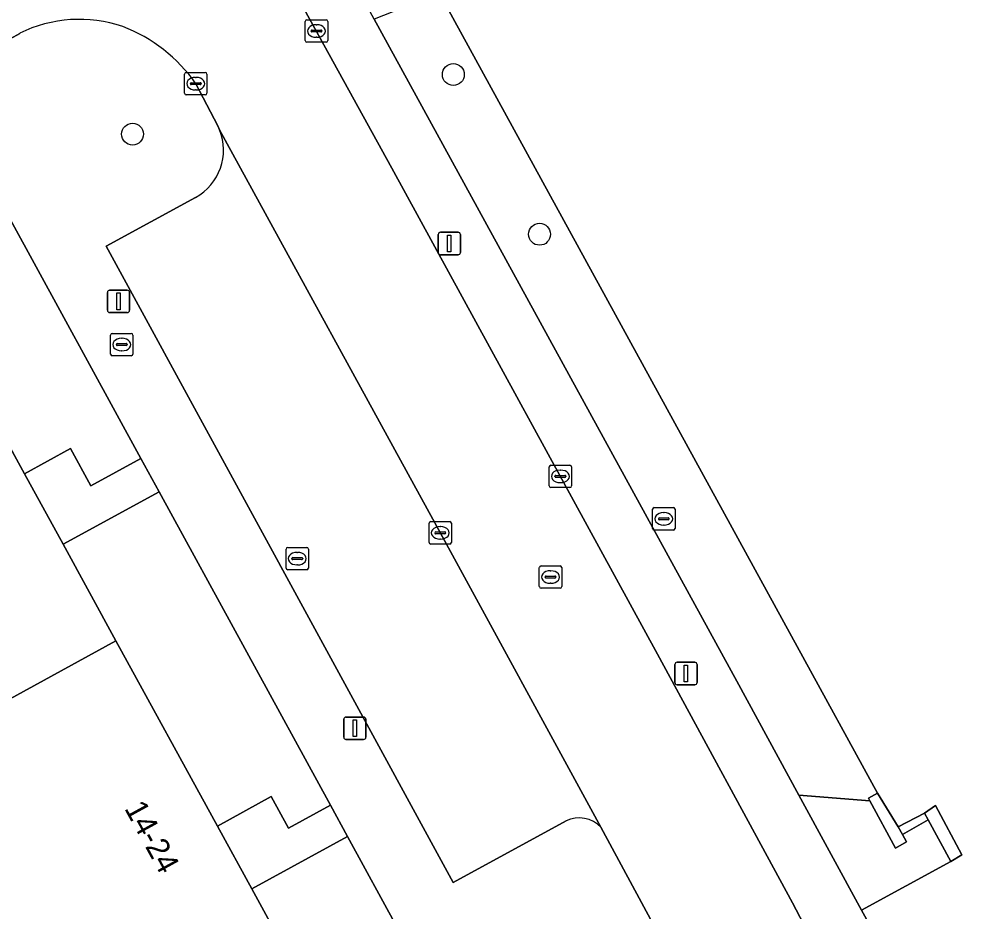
# Model space of a CAD drawing. Extents: x 158086 to 159499, y 382904 to 383981.
# Drawn here: x 159182.76 to 159225.59, y 383448.88 to 383488.74 of the extents above; entities that cross this region are included whole.
import ezdxf

# ---------------------------------------------------------------- set-up
doc = ezdxf.new("R2010")
doc.units = 0
for name, color, linetype in [('IMGEO_Boom', 7, 'Continuous'), ('IMGEO_Brandkraan', 7, 'Continuous'), ('IMGEO_Erf', 7, 'Continuous'), ('IMGEO_Groenvoorziening', 7, 'Continuous'), ('IMGEO_Hek', 7, 'Continuous'), ('IMGEO_Kolk', 7, 'Continuous'), ('IMGEO_Lichtmast', 7, 'Continuous'), ('IMGEO_Muur', 7, 'Continuous'), ('IMGEO_Pand', 7, 'Continuous'), ('IMGEO_Pand_nummerreeks', 7, 'Continuous'), ('IMGEO_Parkeervlak_open', 7, 'Continuous'), ('IMGEO_Rijbaan_lokaal_open', 7, 'Continuous'), ('IMGEO_Rioolput', 7, 'Continuous'), ('IMGEO_Voetpad_open', 7, 'Continuous')]:
    doc.layers.add(name, color=color, linetype=linetype)

msp = doc.modelspace()

# ---------------------------------------------------------------- linework, layer by layer
at = {"layer": 'IMGEO_Boom'}
for centre in [(159202.152, 383486.264), (159187.823, 383483.605), (159206.006, 383479.133)]:
    msp.add_circle(centre, 0.489, dxfattribs=at)
at = {"layer": 'IMGEO_Brandkraan'}
for p, q in [((159186.84, 383473.781), (159186.84, 383474.633)), ((159186.915, 383474.707), (159187.767, 383474.707)), ((159187.841, 383474.633), (159187.841, 383473.781)), ((159187.099, 383474.201), (159187.099, 383474.213)), ((159187.537, 383474.164), (159187.139, 383474.164)), ((159187.142, 383474.25), (159187.54, 383474.25)), ((159187.328, 383474.487), (159187.353, 383474.487)), ((159187.583, 383474.213), (159187.583, 383474.201)), ((159187.767, 383473.707), (159186.915, 383473.707)), ((159187.351, 383473.927), (159187.326, 383473.927))]:
    msp.add_line(p, q, dxfattribs=at)
for points in [[(159186.84, 383473.781), (159186.84, 383474.633)], [(159186.915, 383474.707), (159187.767, 383474.707)], [(159187.841, 383474.633), (159187.841, 383473.781)], [(159187.767, 383473.707), (159186.915, 383473.707)]]:
    msp.add_lwpolyline(points, dxfattribs=at)
for centre, radius, start, end in [((159186.917, 383474.631), 0.0765, 91.552, 178.448), ((159186.917, 383474.631), 0.0765, 91.552, 178.448), ((159187.765, 383474.631), 0.0765, 1.552, 88.448), ((159187.765, 383474.631), 0.0765, 1.552, 88.448), ((159187.139, 383474.21), 0.0403, 85.8775, 175.7526), ((159187.136, 383474.2), 0.0366, 178.938, 274.7102), ((159187.54, 383474.207), 0.043, 264.8664, 352.4533), ((159187.544, 383474.212), 0.0386, 1.7309, 96.639), ((159186.917, 383473.783), 0.0765, 181.552, 268.448), ((159186.917, 383473.783), 0.0765, 181.552, 268.448), ((159187.765, 383473.783), 0.0765, 271.552, 358.448), ((159187.765, 383473.783), 0.0765, 271.552, 358.448)]:
    msp.add_arc(centre, radius, start, end, dxfattribs=at)
for centre, major_axis, ratio, start_param, end_param in [((159187.327, 383474.207), (-0.387, 0.002), 0.722429, 4.712389, 7.853982), ((159187.352, 383474.207), (-0.39, 0.002), 0.717154, 1.570796, 4.712389)]:
    msp.add_ellipse(centre, major_axis=major_axis, ratio=ratio, start_param=start_param, end_param=end_param, dxfattribs=at)
at = {"layer": 'IMGEO_Erf'}
msp.add_lwpolyline([(159259.663, 383512.481), (159223.938, 383498.603), (159222.667, 383498.109), (159201.529, 383489.897), (159221.11, 383454.17), (159222.032, 383452.679), (159223.203, 383453.28), (159223.688, 383453.619), (159224.877, 383451.428), (159224.384, 383451.126), (159220.392, 383448.951), (159223.603, 383443.162), (159224.637, 383441.3), (159227.54, 383445.369), (159228.022, 383445.667), (159229.25, 383443.411), (159228.71, 383443.187), (159227.534, 383442.575), (159228.37, 383441.009), (159251.291, 383398.276)], dxfattribs=at)
at = {"layer": 'IMGEO_Groenvoorziening'}
for points in [[(159198.612, 383488.743), (159214.822, 383459.177), (159217.596, 383454.084), (159220.757, 383453.842), (159220.699, 383453.949), (159221.11, 383454.17), (159201.529, 383489.897)], [(159182.364, 383479.775), (159178.083, 383477.432), (159183.002, 383468.442), (159185.049, 383469.563), (159185.962, 383467.893), (159188.197, 383469.116)], [(159189.008, 383467.634), (159184.726, 383465.292), (159187.083, 383460.983), (159191.612, 383452.706), (159194.018, 383454.023), (159194.787, 383452.618), (159196.663, 383453.644)], [(159197.428, 383452.246), (159193.146, 383449.903), (159194.934, 383446.636), (159196.854, 383446.518), (159199.708, 383448.079)]]:
    msp.add_lwpolyline(points, close=True, dxfattribs=at)
at = {"layer": 'IMGEO_Hek'}
msp.add_lwpolyline([(159221.11, 383454.17), (159201.529, 383489.897)], dxfattribs=at)
at = {"layer": 'IMGEO_Kolk'}
for p, q in [((159195.539, 383487.781), (159195.539, 383488.633)), ((159195.614, 383488.707), (159196.466, 383488.707)), ((159196.54, 383488.633), (159196.54, 383487.781)), ((159195.798, 383488.201), (159195.798, 383488.213)), ((159195.841, 383488.25), (159196.239, 383488.25)), ((159196.027, 383488.487), (159196.052, 383488.487)), ((159196.282, 383488.213), (159196.282, 383488.201)), ((159196.236, 383488.164), (159195.838, 383488.164)), ((159196.05, 383487.927), (159196.025, 383487.927)), ((159196.466, 383487.707), (159195.614, 383487.707)), ((159190.147, 383485.432), (159190.147, 383486.284)), ((159190.222, 383486.358), (159191.074, 383486.358)), ((159190.635, 383486.138), (159190.66, 383486.138)), ((159191.148, 383486.284), (159191.148, 383485.432)), ((159190.406, 383485.852), (159190.406, 383485.864)), ((159190.844, 383485.815), (159190.446, 383485.815)), ((159190.449, 383485.901), (159190.847, 383485.901)), ((159190.89, 383485.864), (159190.89, 383485.852)), ((159191.074, 383485.358), (159190.222, 383485.358)), ((159190.658, 383485.578), (159190.633, 383485.578)), ((159206.435, 383467.895), (159206.435, 383468.747)), ((159206.51, 383468.821), (159207.362, 383468.821)), ((159206.923, 383468.601), (159206.948, 383468.601)), ((159207.436, 383468.747), (159207.436, 383467.895)), ((159206.694, 383468.315), (159206.694, 383468.327)), ((159207.132, 383468.278), (159206.734, 383468.278)), ((159206.737, 383468.364), (159207.135, 383468.364)), ((159207.178, 383468.327), (159207.178, 383468.315)), ((159207.362, 383467.821), (159206.51, 383467.821)), ((159206.946, 383468.041), (159206.921, 383468.041)), ((159201.07, 383465.374), (159201.07, 383466.226)), ((159201.145, 383466.3), (159201.997, 383466.3)), ((159201.558, 383466.08), (159201.583, 383466.08)), ((159202.071, 383466.226), (159202.071, 383465.374)), ((159201.329, 383465.794), (159201.329, 383465.806)), ((159201.767, 383465.757), (159201.369, 383465.757)), ((159201.372, 383465.843), (159201.77, 383465.843)), ((159201.581, 383465.52), (159201.556, 383465.52)), ((159201.813, 383465.806), (159201.813, 383465.794)), ((159201.997, 383465.3), (159201.145, 383465.3))]:
    msp.add_line(p, q, dxfattribs=at)
for points in [[(159195.539, 383487.781), (159195.539, 383488.633)], [(159195.614, 383488.707), (159196.466, 383488.707)], [(159196.54, 383488.633), (159196.54, 383487.781)], [(159196.466, 383487.707), (159195.614, 383487.707)], [(159190.147, 383485.432), (159190.147, 383486.284)], [(159190.222, 383486.358), (159191.074, 383486.358)], [(159191.148, 383486.284), (159191.148, 383485.432)], [(159191.074, 383485.358), (159190.222, 383485.358)], [(159206.435, 383467.895), (159206.435, 383468.747)], [(159206.51, 383468.821), (159207.362, 383468.821)], [(159207.436, 383468.747), (159207.436, 383467.895)], [(159207.362, 383467.821), (159206.51, 383467.821)], [(159201.07, 383465.374), (159201.07, 383466.226)], [(159201.145, 383466.3), (159201.997, 383466.3)], [(159202.071, 383466.226), (159202.071, 383465.374)], [(159201.997, 383465.3), (159201.145, 383465.3)]]:
    msp.add_lwpolyline(points, dxfattribs=at)
for centre, radius, start, end in [((159195.616, 383488.631), 0.0765, 91.552, 178.448), ((159195.616, 383488.631), 0.0765, 91.552, 178.448), ((159196.464, 383488.631), 0.0765, 1.552, 88.448), ((159196.464, 383488.631), 0.0765, 1.552, 88.448), ((159195.838, 383488.21), 0.0403, 85.8775, 175.7526), ((159195.835, 383488.2), 0.0366, 178.938, 274.7102), ((159196.239, 383488.207), 0.043, 264.8664, 352.4533), ((159196.243, 383488.212), 0.0386, 1.7309, 96.639), ((159195.616, 383487.783), 0.0765, 181.552, 268.448), ((159195.616, 383487.783), 0.0765, 181.552, 268.448), ((159196.464, 383487.783), 0.0765, 271.552, 358.448), ((159196.464, 383487.783), 0.0765, 271.552, 358.448), ((159190.224, 383486.282), 0.0765, 91.552, 178.448), ((159190.224, 383486.282), 0.0765, 91.552, 178.448), ((159191.072, 383486.282), 0.0765, 1.552, 88.448), ((159191.072, 383486.282), 0.0765, 1.552, 88.448), ((159190.446, 383485.861), 0.0403, 85.8775, 175.7526), ((159190.443, 383485.851), 0.0366, 178.938, 274.7102), ((159190.847, 383485.858), 0.043, 264.8664, 352.4533), ((159190.851, 383485.863), 0.0386, 1.7309, 96.639), ((159190.224, 383485.434), 0.0765, 181.552, 268.448), ((159190.224, 383485.434), 0.0765, 181.552, 268.448), ((159191.072, 383485.434), 0.0765, 271.552, 358.448), ((159191.072, 383485.434), 0.0765, 271.552, 358.448), ((159206.512, 383468.745), 0.0765, 91.552, 178.448), ((159206.512, 383468.745), 0.0765, 91.552, 178.448), ((159207.36, 383468.745), 0.0765, 1.552, 88.448), ((159207.36, 383468.745), 0.0765, 1.552, 88.448), ((159206.734, 383468.324), 0.0403, 85.8775, 175.7526), ((159206.731, 383468.314), 0.0366, 178.938, 274.7102), ((159207.135, 383468.321), 0.043, 264.8664, 352.4533), ((159207.139, 383468.326), 0.0386, 1.7309, 96.639), ((159206.512, 383467.897), 0.0765, 181.552, 268.448), ((159206.512, 383467.897), 0.0765, 181.552, 268.448), ((159207.36, 383467.897), 0.0765, 271.552, 358.448), ((159207.36, 383467.897), 0.0765, 271.552, 358.448), ((159201.147, 383466.224), 0.0765, 91.552, 178.448), ((159201.147, 383466.224), 0.0765, 91.552, 178.448), ((159201.995, 383466.224), 0.0765, 1.552, 88.448), ((159201.995, 383466.224), 0.0765, 1.552, 88.448), ((159201.369, 383465.803), 0.0403, 85.8775, 175.7526), ((159201.366, 383465.793), 0.0366, 178.938, 274.7102), ((159201.77, 383465.8), 0.043, 264.8664, 352.4533), ((159201.774, 383465.805), 0.0386, 1.7309, 96.639), ((159201.147, 383465.376), 0.0765, 181.552, 268.448), ((159201.147, 383465.376), 0.0765, 181.552, 268.448), ((159201.995, 383465.376), 0.0765, 271.552, 358.448), ((159201.995, 383465.376), 0.0765, 271.552, 358.448)]:
    msp.add_arc(centre, radius, start, end, dxfattribs=at)
for centre, major_axis, ratio, start_param, end_param in [((159196.026, 383488.207), (-0.387, 0.002), 0.722429, 4.712389, 7.853982), ((159196.051, 383488.207), (-0.39, 0.002), 0.717154, 1.570796, 4.712389), ((159190.634, 383485.858), (-0.387, 0.002), 0.722429, 4.712389, 7.853982), ((159190.659, 383485.858), (-0.39, 0.002), 0.717154, 1.570796, 4.712389), ((159206.922, 383468.321), (-0.387, 0.002), 0.722429, 4.712389, 7.853982), ((159206.947, 383468.321), (-0.39, 0.002), 0.717154, 1.570796, 4.712389), ((159201.557, 383465.8), (-0.387, 0.002), 0.722429, 4.712389, 7.853982), ((159201.582, 383465.8), (-0.39, 0.002), 0.717154, 1.570796, 4.712389)]:
    msp.add_ellipse(centre, major_axis=major_axis, ratio=ratio, start_param=start_param, end_param=end_param, dxfattribs=at)
at = {"layer": 'IMGEO_Lichtmast'}
for p, q in [((159201.577, 383479.22), (159202.367, 383479.22)), ((159202.367, 383479.22), (159201.577, 383479.22)), ((159201.477, 383478.32), (159201.477, 383479.12)), ((159201.477, 383479.12), (159201.477, 383478.32)), ((159202.467, 383479.12), (159202.467, 383478.32)), ((159202.467, 383478.32), (159202.467, 383479.12)), ((159202.367, 383478.22), (159201.577, 383478.22)), ((159201.577, 383478.22), (159202.367, 383478.22)), ((159186.798, 383476.636), (159187.588, 383476.636)), ((159187.588, 383476.636), (159186.798, 383476.636)), ((159186.698, 383475.736), (159186.698, 383476.536)), ((159186.698, 383476.536), (159186.698, 383475.736)), ((159187.688, 383476.536), (159187.688, 383475.736)), ((159187.688, 383475.736), (159187.688, 383476.536)), ((159187.588, 383475.636), (159186.798, 383475.636)), ((159186.798, 383475.636), (159187.588, 383475.636)), ((159212.151, 383460.019), (159212.941, 383460.019)), ((159212.941, 383460.019), (159212.151, 383460.019)), ((159212.051, 383459.119), (159212.051, 383459.919)), ((159212.051, 383459.919), (159212.051, 383459.119)), ((159213.041, 383459.919), (159213.041, 383459.119)), ((159213.041, 383459.119), (159213.041, 383459.919)), ((159212.941, 383459.019), (159212.151, 383459.019)), ((159212.151, 383459.019), (159212.941, 383459.019)), ((159197.258, 383456.675), (159197.258, 383457.475)), ((159197.258, 383457.475), (159197.258, 383456.675)), ((159197.358, 383457.575), (159198.148, 383457.575)), ((159198.148, 383457.575), (159197.358, 383457.575)), ((159198.248, 383457.475), (159198.248, 383456.675)), ((159198.248, 383456.675), (159198.248, 383457.475)), ((159198.148, 383456.575), (159197.358, 383456.575)), ((159197.358, 383456.575), (159198.148, 383456.575))]:
    msp.add_line(p, q, dxfattribs=at)
for points in [[(159201.897, 383479.095), (159202.047, 383479.095), (159202.047, 383478.345), (159201.897, 383478.345), (159201.897, 383479.095)], [(159187.118, 383476.511), (159187.268, 383476.511), (159187.268, 383475.761), (159187.118, 383475.761), (159187.118, 383476.511)], [(159212.471, 383459.894), (159212.621, 383459.894), (159212.621, 383459.144), (159212.471, 383459.144), (159212.471, 383459.894)], [(159197.678, 383457.45), (159197.828, 383457.45), (159197.828, 383456.7), (159197.678, 383456.7), (159197.678, 383457.45)]]:
    msp.add_lwpolyline(points, dxfattribs=at)
for centre, start, end in [((159201.577, 383479.12), 90, 180), ((159201.577, 383479.12), 90, 180), ((159202.367, 383479.12), 0, 90), ((159202.367, 383479.12), 360, 90), ((159201.577, 383478.32), 180, 270), ((159201.577, 383478.32), 180, 270), ((159202.367, 383478.32), 270, 0), ((159202.367, 383478.32), 270, 0), ((159186.798, 383476.536), 90, 180), ((159186.798, 383476.536), 90, 180), ((159187.588, 383476.536), 0, 90), ((159187.588, 383476.536), 360, 90), ((159186.798, 383475.736), 180, 270), ((159186.798, 383475.736), 180, 270), ((159187.588, 383475.736), 270, 0), ((159187.588, 383475.736), 270, 0), ((159212.151, 383459.919), 90, 180), ((159212.151, 383459.919), 90, 180), ((159212.941, 383459.919), 0, 90), ((159212.941, 383459.919), 360, 90), ((159212.151, 383459.119), 180, 270), ((159212.151, 383459.119), 180, 270), ((159212.941, 383459.119), 270, 0), ((159212.941, 383459.119), 270, 0), ((159197.358, 383457.475), 90, 180), ((159197.358, 383457.475), 90, 180), ((159198.148, 383457.475), 0, 90), ((159198.148, 383457.475), 360, 90), ((159197.358, 383456.675), 180, 270), ((159197.358, 383456.675), 180, 270), ((159198.148, 383456.675), 270, 0), ((159198.148, 383456.675), 270, 0)]:
    msp.add_arc(centre, 0.1, start, end, dxfattribs=at)
at = {"layer": 'IMGEO_Muur'}
for points in [[(159221.11, 383454.17), (159220.699, 383453.949), (159220.757, 383453.842), (159221.91, 383451.717), (159222.402, 383451.997), (159222.221, 383452.331), (159222.032, 383452.679)], [(159223.366, 383452.983), (159224.384, 383451.126), (159224.877, 383451.428), (159223.688, 383453.619), (159223.203, 383453.28)], [(159222.221, 383452.331), (159223.366, 383452.983), (159223.203, 383453.28), (159222.032, 383452.679)]]:
    msp.add_lwpolyline(points, close=True, dxfattribs=at)
at = {"layer": 'IMGEO_Pand'}
for points in [[(159183.002, 383468.442), (159178.083, 383477.432), (159168.749, 383472.323), (159177.749, 383455.874), (159187.083, 383460.983), (159184.726, 383465.292)], [(159191.612, 383452.706), (159187.083, 383460.983), (159177.749, 383455.874), (159186.763, 383439.402), (159196.098, 383444.509), (159194.934, 383446.636), (159193.146, 383449.903)]]:
    msp.add_lwpolyline(points, close=True, dxfattribs=at)
at = {"layer": 'IMGEO_Parkeervlak_open'}
for points in [[(159208.748, 383452.652), (159201.575, 383465.793), (159191.708, 383483.8)], [(159190.638, 383480.779), (159186.641, 383478.599), (159202.143, 383450.181), (159207.192, 383452.935)]]:
    msp.add_lwpolyline(points, dxfattribs=at)
for centre, radius, start, end in [((159189.485, 383482.888), 2.403, 298.6807, 22.3123), ((159207.778, 383451.736), 1.334, 43.3419, 116.0419)]:
    msp.add_arc(centre, radius, start, end, dxfattribs=at)
at = {"layer": 'IMGEO_Rijbaan_lokaal_open'}
for points in [[(159181.432, 383494.207), (159181.267, 383494.139), (159178.457, 383492.598), (159159.962, 383482.46), (159132.395, 383467.404), (159129.236, 383465.663), (159114.159, 383457.354), (159095.667, 383447.27), (159093.443, 383446.022), (159085.95, 383441.817), (159088.799, 383436.495), (159096.852, 383440.893), (159102.226, 383443.888), (159128.116, 383458.137), (159132.52, 383460.512), (159154.456, 383472.606), (159174.13, 383483.344), (159178.88, 383485.957), (159182.784, 383488.104)], [(159222.742, 383439.267), (159222.407, 383439.879), (159217.983, 383448.031), (159217.812, 383448.315), (159217.305, 383449.281), (159211.28, 383460.382), (159199.405, 383482.085), (159195.091, 383489.932), (159195.029, 383490.079)], [(159190.65, 383485.855), (159191.63, 383483.97), (159191.708, 383483.8), (159201.575, 383465.793), (159208.748, 383452.652), (159213.79, 383443.309), (159220.833, 383429.708)]]:
    msp.add_lwpolyline(points, dxfattribs=at)
for centre, radius, start, end in [((159185.45, 383482.733), 5.997, 71.1934, 116.395), ((159184.835, 383481.783), 7.099, 35.0003, 68.9662)]:
    msp.add_arc(centre, radius, start, end, dxfattribs=at)
at = {"layer": 'IMGEO_Rioolput'}
for p, q in [((159211.057, 383466.001), (159211.057, 383466.853)), ((159211.132, 383466.927), (159211.984, 383466.927)), ((159212.058, 383466.853), (159212.058, 383466.001)), ((159211.316, 383466.421), (159211.316, 383466.433)), ((159211.754, 383466.384), (159211.356, 383466.384)), ((159211.359, 383466.47), (159211.757, 383466.47)), ((159211.545, 383466.707), (159211.57, 383466.707)), ((159211.8, 383466.433), (159211.8, 383466.421)), ((159211.984, 383465.927), (159211.132, 383465.927)), ((159211.568, 383466.147), (159211.543, 383466.147)), ((159194.681, 383464.224), (159194.681, 383465.076)), ((159194.756, 383465.15), (159195.608, 383465.15)), ((159195.682, 383465.076), (159195.682, 383464.224)), ((159194.94, 383464.644), (159194.94, 383464.656)), ((159194.983, 383464.693), (159195.381, 383464.693)), ((159195.169, 383464.93), (159195.194, 383464.93)), ((159195.424, 383464.656), (159195.424, 383464.644)), ((159195.378, 383464.607), (159194.98, 383464.607)), ((159195.192, 383464.37), (159195.167, 383464.37)), ((159205.996, 383463.401), (159205.996, 383464.253)), ((159206.071, 383464.327), (159206.923, 383464.327)), ((159206.997, 383464.253), (159206.997, 383463.401)), ((159195.608, 383464.15), (159194.756, 383464.15)), ((159206.255, 383463.821), (159206.255, 383463.833)), ((159206.693, 383463.784), (159206.295, 383463.784)), ((159206.298, 383463.87), (159206.696, 383463.87)), ((159206.484, 383464.107), (159206.509, 383464.107)), ((159206.739, 383463.833), (159206.739, 383463.821)), ((159206.507, 383463.547), (159206.482, 383463.547)), ((159206.923, 383463.327), (159206.071, 383463.327))]:
    msp.add_line(p, q, dxfattribs=at)
for points in [[(159211.057, 383466.001), (159211.057, 383466.853)], [(159211.132, 383466.927), (159211.984, 383466.927)], [(159212.058, 383466.853), (159212.058, 383466.001)], [(159211.984, 383465.927), (159211.132, 383465.927)], [(159194.681, 383464.224), (159194.681, 383465.076)], [(159194.756, 383465.15), (159195.608, 383465.15)], [(159195.682, 383465.076), (159195.682, 383464.224)], [(159205.996, 383463.401), (159205.996, 383464.253)], [(159206.071, 383464.327), (159206.923, 383464.327)], [(159206.997, 383464.253), (159206.997, 383463.401)], [(159195.608, 383464.15), (159194.756, 383464.15)], [(159206.923, 383463.327), (159206.071, 383463.327)]]:
    msp.add_lwpolyline(points, dxfattribs=at)
for centre, radius, start, end in [((159211.134, 383466.851), 0.0765, 91.552, 178.448), ((159211.134, 383466.851), 0.0765, 91.552, 178.448), ((159211.982, 383466.851), 0.0765, 1.552, 88.448), ((159211.982, 383466.851), 0.0765, 1.552, 88.448), ((159211.356, 383466.43), 0.0403, 85.8775, 175.7526), ((159211.353, 383466.42), 0.0366, 178.938, 274.7102), ((159211.757, 383466.427), 0.043, 264.8664, 352.4533), ((159211.761, 383466.432), 0.0386, 1.7309, 96.639), ((159211.134, 383466.003), 0.0765, 181.552, 268.448), ((159211.134, 383466.003), 0.0765, 181.552, 268.448), ((159211.982, 383466.003), 0.0765, 271.552, 358.448), ((159211.982, 383466.003), 0.0765, 271.552, 358.448), ((159194.758, 383465.074), 0.0765, 91.552, 178.448), ((159194.758, 383465.074), 0.0765, 91.552, 178.448), ((159195.606, 383465.074), 0.0765, 1.552, 88.448), ((159195.606, 383465.074), 0.0765, 1.552, 88.448), ((159194.98, 383464.653), 0.0403, 85.8775, 175.7526), ((159194.977, 383464.643), 0.0366, 178.938, 274.7102), ((159195.381, 383464.65), 0.043, 264.8664, 352.4533), ((159195.385, 383464.655), 0.0386, 1.7309, 96.639), ((159194.758, 383464.226), 0.0765, 181.552, 268.448), ((159194.758, 383464.226), 0.0765, 181.552, 268.448), ((159195.606, 383464.226), 0.0765, 271.552, 358.448), ((159195.606, 383464.226), 0.0765, 271.552, 358.448), ((159206.073, 383464.251), 0.0765, 91.552, 178.448), ((159206.073, 383464.251), 0.0765, 91.552, 178.448), ((159206.921, 383464.251), 0.0765, 1.552, 88.448), ((159206.921, 383464.251), 0.0765, 1.552, 88.448), ((159206.295, 383463.83), 0.0403, 85.8775, 175.7526), ((159206.292, 383463.82), 0.0366, 178.938, 274.7102), ((159206.696, 383463.827), 0.043, 264.8664, 352.4533), ((159206.7, 383463.832), 0.0386, 1.7309, 96.639), ((159206.073, 383463.403), 0.0765, 181.552, 268.448), ((159206.073, 383463.403), 0.0765, 181.552, 268.448), ((159206.921, 383463.403), 0.0765, 271.552, 358.448), ((159206.921, 383463.403), 0.0765, 271.552, 358.448)]:
    msp.add_arc(centre, radius, start, end, dxfattribs=at)
for centre, major_axis, ratio, start_param, end_param in [((159211.544, 383466.427), (-0.387, 0.002), 0.722429, 4.712389, 7.853982), ((159211.569, 383466.427), (-0.39, 0.002), 0.717154, 1.570796, 4.712389), ((159195.168, 383464.65), (-0.387, 0.002), 0.722429, 4.712389, 7.853982), ((159195.193, 383464.65), (-0.39, 0.002), 0.717154, 1.570796, 4.712389), ((159206.483, 383463.827), (-0.387, 0.002), 0.722429, 4.712389, 7.853982), ((159206.508, 383463.827), (-0.39, 0.002), 0.717154, 1.570796, 4.712389)]:
    msp.add_ellipse(centre, major_axis=major_axis, ratio=ratio, start_param=start_param, end_param=end_param, dxfattribs=at)
at = {"layer": 'IMGEO_Voetpad_open'}
for points in [[(159224.637, 383441.3), (159223.603, 383443.162), (159220.392, 383448.951), (159217.596, 383454.084), (159214.822, 383459.177), (159198.612, 383488.743), (159196.808, 383492.035), (159195.889, 383493.71)], [(159195.029, 383490.079), (159195.091, 383489.932), (159199.405, 383482.085), (159211.28, 383460.382), (159217.305, 383449.281), (159217.812, 383448.315), (159217.983, 383448.031), (159218.897, 383448.527), (159223.656, 383439.763), (159222.742, 383439.267), (159234.353, 383418.025), (159243.913, 383400.398)], [(159182.784, 383488.104), (159178.88, 383485.957), (159181.26, 383481.809), (159181.286, 383481.746), (159182.364, 383479.775), (159188.197, 383469.116), (159189.008, 383467.634), (159196.663, 383453.644), (159197.428, 383452.246), (159199.708, 383448.079), (159202.854, 383442.33), (159205.103, 383438.219)], [(159191.708, 383483.8), (159191.63, 383483.97), (159190.65, 383485.855)], [(159207.192, 383452.935), (159202.143, 383450.181), (159186.641, 383478.599), (159190.638, 383480.779)], [(159213.79, 383443.309), (159208.748, 383452.652)]]:
    msp.add_lwpolyline(points, dxfattribs=at)
for points in [[(159189.008, 383467.634), (159188.197, 383469.116), (159185.962, 383467.893), (159185.049, 383469.563), (159183.002, 383468.442), (159184.726, 383465.292)], [(159197.428, 383452.246), (159196.663, 383453.644), (159194.787, 383452.618), (159194.018, 383454.023), (159191.612, 383452.706), (159193.146, 383449.903)], [(159223.366, 383452.983), (159222.221, 383452.331), (159222.402, 383451.997), (159221.91, 383451.717), (159220.757, 383453.842), (159217.596, 383454.084), (159220.392, 383448.951), (159224.384, 383451.126)]]:
    msp.add_lwpolyline(points, close=True, dxfattribs=at)
for centre, radius, start, end in [((159185.45, 383482.733), 5.997, 71.1934, 116.395), ((159184.835, 383481.783), 7.099, 35.0003, 68.9662), ((159189.485, 383482.888), 2.403, 298.6807, 22.3123), ((159207.778, 383451.736), 1.334, 43.3419, 116.0419)]:
    msp.add_arc(centre, radius, start, end, dxfattribs=at)

# ---------------------------------------------------------------- texts
at = {"layer": 'IMGEO_Pand_nummerreeks'}
msp.add_text('14-24', height=1, rotation=298.6878, dxfattribs=at).set_placement((159187.439, 383453.501))

doc.saveas('drawing.dxf')
